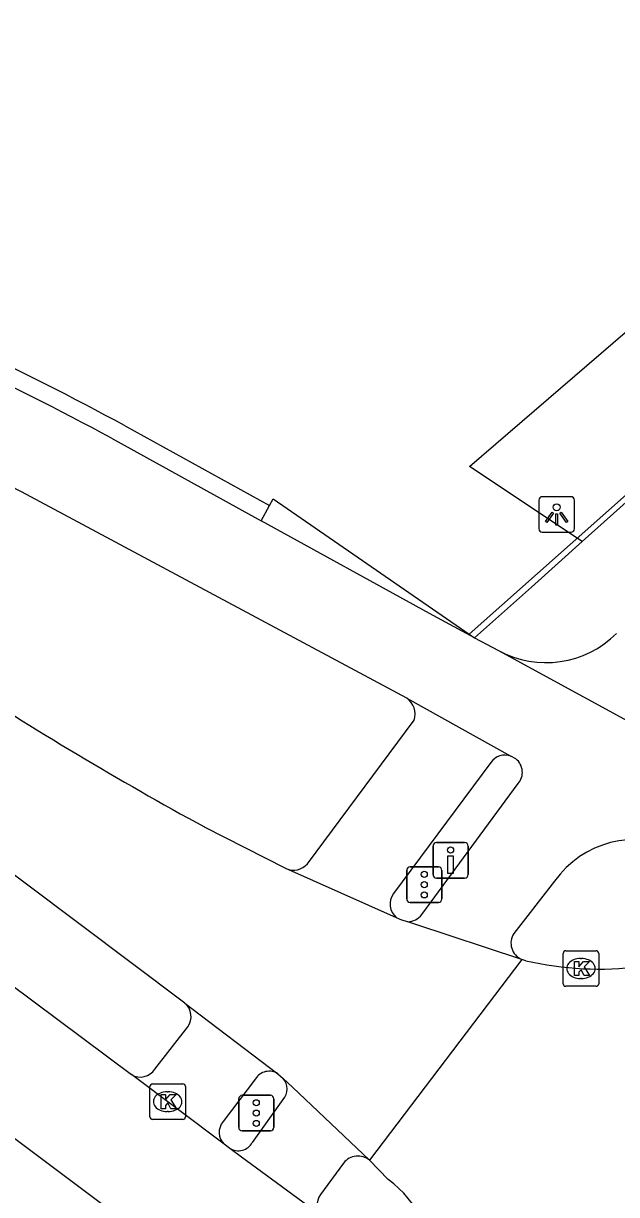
# Model space of a CAD drawing. Extents: x 159718 to 160783, y 383290 to 384030.
# Drawn here: x 160717.81 to 160734.48, y 383637.15 to 383670.06 of the extents above; entities that cross this region are included whole.
import ezdxf

# ---------------------------------------------------------------- set-up
doc = ezdxf.new("R2010")
doc.units = 0
for name, color, linetype in [('IMGEO_Drukknoppaal', 7, 'Continuous'), ('IMGEO_Fietspad_gesloten', 7, 'Continuous'), ('IMGEO_Fietspad_open', 7, 'Continuous'), ('IMGEO_Hek', 7, 'Continuous'), ('IMGEO_Kolk', 7, 'Continuous'), ('IMGEO_Lichtpunt', 7, 'Continuous'), ('IMGEO_OVBaan_gesloten', 7, 'Continuous'), ('IMGEO_Rijbaan_lokaal_gesloten', 7, 'Continuous'), ('IMGEO_Verkeersregelinstallatiepaal', 7, 'Continuous'), ('IMGEO_Voetpad_halfverhard', 7, 'Continuous'), ('IMGEO_Voetpad_open', 7, 'Continuous')]:
    doc.layers.add(name, color=color, linetype=linetype)

msp = doc.modelspace()

# ---------------------------------------------------------------- linework, layer by layer
at = {"layer": 'IMGEO_Drukknoppaal'}
for p, q in [((160729.324, 383646.143), (160729.324, 383646.943)), ((160729.324, 383646.943), (160729.324, 383646.143)), ((160729.424, 383647.043), (160730.214, 383647.043)), ((160730.214, 383647.043), (160729.424, 383647.043)), ((160730.314, 383646.943), (160730.314, 383646.143)), ((160730.314, 383646.143), (160730.314, 383646.943)), ((160730.214, 383646.043), (160729.424, 383646.043)), ((160729.424, 383646.043), (160730.214, 383646.043))]:
    msp.add_line(p, q, dxfattribs=at)
msp.add_lwpolyline([(160729.894, 383646.668), (160729.894, 383646.168), (160729.744, 383646.168), (160729.744, 383646.668), (160729.894, 383646.668)], dxfattribs=at)
msp.add_circle((160729.819, 383646.833), 0.085, dxfattribs=at)
for centre, start, end in [((160729.424, 383646.943), 90, 180), ((160729.424, 383646.943), 90, 180), ((160730.214, 383646.943), 0, 90), ((160730.214, 383646.943), 360, 90), ((160729.424, 383646.143), 180, 270), ((160729.424, 383646.143), 180, 270), ((160730.214, 383646.143), 270, 0), ((160730.214, 383646.143), 270, 0)]:
    msp.add_arc(centre, 0.1, start, end, dxfattribs=at)
at = {"layer": 'IMGEO_Fietspad_gesloten'}
for points in [[(160720.282, 383658.406), (160724.491, 383656.085)], [(160728.584, 383651.104), (160717.755, 383656.899), (160715.725, 383657.94)], [(160730.493, 383652.792), (160731.162, 383652.437)], [(160731.162, 383652.437), (160733.556, 383651.136), (160736.174, 383649.712)], [(160728.584, 383651.104), (160731.514, 383649.472)], [(160731.655, 383649.394), (160731.514, 383649.472)], [(160729.009, 383645.016), (160731.72, 383648.699)], [(160732.743, 383645.96), (160731.599, 383644.489)]]:
    msp.add_lwpolyline(points, dxfattribs=at)
for centre, radius, start, end in [((160676.969, 383578.353), 91.019, 61.58431, 67.90527), ((160731.352, 383649.015), 0.485, 319.3521, 51.334), ((160735.004, 383644.354), 2.773, 64.0577, 144.6194), ((160728.611, 383645.316), 0.498, 270.3034, 322.9427), ((160732.012, 383644.213), 0.496, 146.2276, 247.0418)]:
    msp.add_arc(centre, radius, start, end, dxfattribs=at)
at = {"layer": 'IMGEO_Fietspad_open'}
for points in [[(160724.245, 383638.61), (160725.116, 383639.822)], [(160726.81, 383638.036), (160726.157, 383637.149)]]:
    msp.add_lwpolyline(points, dxfattribs=at)
for centre, radius, start, end in [((160732.499, 383654.918), 2.818, 241.6847, 314.8216), ((160724.751, 383640.118), 0.47, 320.9378, 39.0622), ((160723.85, 383638.837), 0.455, 238.9005, 330.1116), ((160727.213, 383637.721), 0.511, 49.977, 142.0328), ((160726.54, 383636.871), 0.473, 143.9699, 227.8299)]:
    msp.add_arc(centre, radius, start, end, dxfattribs=at)
at = {"layer": 'IMGEO_Hek'}
for points in [[(160730.345, 383652.894), (160740.777, 383662.162), (160751.033, 383671.343), (160758.784, 383678.278), (160761.321, 383679.32), (160763.854, 383680.437), (160766.278, 383681.735), (160768.303, 383683.015), (160770.077, 383684.68), (160770.548, 383685.282)], [(160720.653, 383658.761), (160724.729, 383656.513)], [(160724.729, 383656.513), (160724.833, 383656.703)], [(160724.833, 383656.703), (160730.493, 383652.792)]]:
    msp.add_lwpolyline(points, dxfattribs=at)
msp.add_arc((160677.34, 383578.708), 91.019, 61.58431, 67.90527, dxfattribs=at)
at = {"layer": 'IMGEO_Kolk'}
for p, q in [((160732.983, 383643.076), (160732.983, 383643.928)), ((160733.058, 383644.002), (160733.91, 383644.002)), ((160733.984, 383643.928), (160733.984, 383643.076)), ((160733.471, 383643.782), (160733.496, 383643.782)), ((160733.494, 383643.222), (160733.469, 383643.222)), ((160733.91, 383643.002), (160733.058, 383643.002)), ((160721.364, 383639.334), (160721.364, 383640.186)), ((160721.439, 383640.26), (160722.291, 383640.26)), ((160722.365, 383640.186), (160722.365, 383639.334)), ((160721.852, 383640.04), (160721.877, 383640.04)), ((160722.291, 383639.26), (160721.439, 383639.26)), ((160721.875, 383639.48), (160721.85, 383639.48))]:
    msp.add_line(p, q, dxfattribs=at)
for points in [[(160732.983, 383643.076), (160732.983, 383643.928)], [(160733.058, 383644.002), (160733.91, 383644.002)], [(160733.984, 383643.928), (160733.984, 383643.076)], [(160733.304, 383643.702), (160733.427, 383643.702), (160733.427, 383643.551), (160733.557, 383643.702), (160733.721, 383643.702), (160733.575, 383643.551), (160733.728, 383643.302), (160733.576, 383643.302), (160733.491, 383643.466), (160733.427, 383643.399), (160733.427, 383643.302), (160733.304, 383643.302), (160733.304, 383643.702)], [(160733.91, 383643.002), (160733.058, 383643.002)], [(160721.364, 383639.334), (160721.364, 383640.186)], [(160721.439, 383640.26), (160722.291, 383640.26)], [(160722.365, 383640.186), (160722.365, 383639.334)], [(160721.685, 383639.96), (160721.808, 383639.96), (160721.808, 383639.809), (160721.938, 383639.96), (160722.102, 383639.96), (160721.956, 383639.809), (160722.109, 383639.56), (160721.957, 383639.56), (160721.872, 383639.724), (160721.808, 383639.657), (160721.808, 383639.56), (160721.685, 383639.56), (160721.685, 383639.96)], [(160722.291, 383639.26), (160721.439, 383639.26)]]:
    msp.add_lwpolyline(points, dxfattribs=at)
for centre, start, end in [((160733.06, 383643.926), 91.552, 178.448), ((160733.06, 383643.926), 91.552, 178.448), ((160733.908, 383643.926), 1.552, 88.448), ((160733.908, 383643.926), 1.552, 88.448), ((160733.06, 383643.078), 181.552, 268.448), ((160733.06, 383643.078), 181.552, 268.448), ((160733.908, 383643.078), 271.552, 358.448), ((160733.908, 383643.078), 271.552, 358.448), ((160721.441, 383640.184), 91.552, 178.448), ((160721.441, 383640.184), 91.552, 178.448), ((160722.289, 383640.184), 1.552, 88.448), ((160722.289, 383640.184), 1.552, 88.448), ((160721.441, 383639.336), 181.552, 268.448), ((160721.441, 383639.336), 181.552, 268.448), ((160722.289, 383639.336), 271.552, 358.448), ((160722.289, 383639.336), 271.552, 358.448)]:
    msp.add_arc(centre, 0.0765, start, end, dxfattribs=at)
for centre, major_axis, ratio, start_param, end_param in [((160733.47, 383643.502), (-0.387, 0.002), 0.722429, 4.712389, 7.853982), ((160733.495, 383643.502), (-0.39, 0.002), 0.717154, 1.570796, 4.712389), ((160721.851, 383639.76), (-0.387, 0.002), 0.722429, 4.712389, 7.853982), ((160721.876, 383639.76), (-0.39, 0.002), 0.717154, 1.570796, 4.712389)]:
    msp.add_ellipse(centre, major_axis=major_axis, ratio=ratio, start_param=start_param, end_param=end_param, dxfattribs=at)
at = {"layer": 'IMGEO_Lichtpunt'}
for p, q in [((160732.302, 383656.667), (160732.302, 383655.86)), ((160732.302, 383656.667), (160732.302, 383655.86)), ((160733.204, 383656.762), (160732.396, 383656.762)), ((160733.204, 383656.762), (160732.396, 383656.762)), ((160733.298, 383655.86), (160733.298, 383656.667)), ((160733.298, 383655.86), (160733.298, 383656.667)), ((160732.396, 383655.766), (160733.204, 383655.766)), ((160732.396, 383655.766), (160733.204, 383655.766))]:
    msp.add_line(p, q, dxfattribs=at)
for points in [[(160732.676, 383656.331), (160732.715, 383656.303), (160732.527, 383656.041), (160732.489, 383656.068), (160732.676, 383656.331)], [(160732.888, 383656.303), (160732.926, 383656.33), (160733.113, 383656.068), (160733.074, 383656.04), (160732.888, 383656.303)], [(160732.778, 383656.283), (160732.825, 383656.283), (160732.825, 383655.961), (160732.778, 383655.961), (160732.778, 383656.283)]]:
    msp.add_lwpolyline(points, dxfattribs=at)
msp.add_circle((160732.801, 383656.465), 0.0994, dxfattribs=at)
for centre, start, end in [((160732.396, 383656.667), 90, 180), ((160732.396, 383656.667), 90, 180), ((160733.204, 383656.667), 0, 90), ((160733.204, 383656.667), 0, 90), ((160732.396, 383655.86), 180, 270), ((160732.396, 383655.86), 180, 270), ((160733.204, 383655.86), 270, 0), ((160733.204, 383655.86), 270, 360)]:
    msp.add_arc(centre, 0.0946, start, end, dxfattribs=at)
at = {"layer": 'IMGEO_OVBaan_gesloten'}
for points in [[(160678.276, 383668.218), (160689.67, 383659.643), (160724.095, 383633.829)], [(160695.114, 383662.951), (160694.483, 383662.833), (160692.83, 383661.559), (160693.62, 383660.964), (160712.55, 383646.702), (160720.844, 383640.52)], [(160723.455, 383638.566), (160720.844, 383640.52)], [(160723.615, 383638.447), (160723.455, 383638.566)], [(160726.222, 383636.52), (160723.943, 383638.205), (160723.615, 383638.447)]]:
    msp.add_lwpolyline(points, dxfattribs=at)
at = {"layer": 'IMGEO_Rijbaan_lokaal_gesloten'}
for points in [[(160722.348, 383642.532), (160696.95, 383661.598), (160695.195, 383662.908), (160695.114, 383662.951)], [(160724.491, 383656.085), (160724.729, 383656.513), (160724.833, 383656.703), (160730.493, 383652.792)], [(160730.493, 383652.792), (160729.222, 383653.476), (160724.491, 383656.085)], [(160725.19, 383646.309), (160722.898, 383647.479)], [(160728.297, 383644.931), (160725.19, 383646.309)], [(160728.614, 383644.818), (160728.45, 383644.861), (160728.297, 383644.931)], [(160731.818, 383643.756), (160728.812, 383644.752), (160728.614, 383644.818)], [(160731.818, 383643.756), (160727.542, 383638.113)], [(160731.929, 383643.722), (160731.818, 383643.756)], [(160722.348, 383642.532), (160724.965, 383640.544)], [(160724.965, 383640.544), (160725.116, 383640.414)], [(160725.116, 383640.414), (160725.375, 383640.168), (160727.542, 383638.113)], [(160727.542, 383638.113), (160728.062, 383637.571)]]:
    msp.add_lwpolyline(points, dxfattribs=at)
for centre, radius, start, end in [((160773.512, 383740.276), 105.702, 236.91765, 241.39066), ((160733.997, 383652.678), 9.192, 257.0013, 277.2527), ((160726.517, 383635.352), 2.704, 349.7009, 55.1468)]:
    msp.add_arc(centre, radius, start, end, dxfattribs=at)
at = {"layer": 'IMGEO_Verkeersregelinstallatiepaal'}
for p, q in [((160728.584, 383645.459), (160728.584, 383646.259)), ((160728.584, 383646.259), (160728.584, 383645.459)), ((160728.684, 383646.359), (160729.474, 383646.359)), ((160729.474, 383646.359), (160728.684, 383646.359)), ((160729.574, 383646.259), (160729.574, 383645.459)), ((160729.574, 383645.459), (160729.574, 383646.259)), ((160729.474, 383645.359), (160728.684, 383645.359)), ((160728.684, 383645.359), (160729.474, 383645.359)), ((160723.861, 383639.039), (160723.861, 383639.839)), ((160723.861, 383639.839), (160723.861, 383639.039)), ((160723.961, 383639.939), (160724.751, 383639.939)), ((160724.751, 383639.939), (160723.961, 383639.939)), ((160724.851, 383639.839), (160724.851, 383639.039)), ((160724.851, 383639.039), (160724.851, 383639.839)), ((160724.751, 383638.939), (160723.961, 383638.939)), ((160723.961, 383638.939), (160724.751, 383638.939))]:
    msp.add_line(p, q, dxfattribs=at)
for centre in [(160729.079, 383646.149), (160729.079, 383645.859), (160729.079, 383645.569), (160724.356, 383639.729), (160724.356, 383639.439), (160724.356, 383639.149)]:
    msp.add_circle(centre, 0.085, dxfattribs=at)
for centre, start, end in [((160728.684, 383646.259), 90, 180), ((160728.684, 383646.259), 90, 180), ((160729.474, 383646.259), 0, 90), ((160729.474, 383646.259), 360, 90), ((160728.684, 383645.459), 180, 270), ((160728.684, 383645.459), 180, 270), ((160729.474, 383645.459), 270, 0), ((160729.474, 383645.459), 270, 0), ((160723.961, 383639.839), 90, 180), ((160723.961, 383639.839), 90, 180), ((160724.751, 383639.839), 0, 90), ((160724.751, 383639.839), 360, 90), ((160723.961, 383639.039), 180, 270), ((160723.961, 383639.039), 180, 270), ((160724.751, 383639.039), 270, 0), ((160724.751, 383639.039), 270, 0)]:
    msp.add_arc(centre, 0.1, start, end, dxfattribs=at)
at = {"layer": 'IMGEO_Voetpad_halfverhard'}
msp.add_lwpolyline([(160733.517, 383655.5), (160730.351, 383657.615), (160753.169, 383677.256), (160754.601, 383678.489)], dxfattribs=at)
at = {"layer": 'IMGEO_Voetpad_open'}
for points in [[(160757.53, 383676.886), (160752.043, 383672.07), (160733.517, 383655.5)], [(160733.517, 383655.5), (160732.089, 383654.221), (160730.493, 383652.792)], [(160725.795, 383646.447), (160728.79, 383650.481)], [(160730.953, 383649.292), (160728.213, 383645.609)], [(160721.507, 383640.676), (160722.433, 383641.861)], [(160724.333, 383640.401), (160723.423, 383639.199)]]:
    msp.add_lwpolyline(points, dxfattribs=at)
for centre, radius, start, end in [((160728.277, 383650.657), 0.542, 341.0627, 55.5311), ((160731.351, 383649.015), 0.485, 70.3666, 145.2116), ((160725.399, 383646.786), 0.521, 246.2867, 319.4119), ((160728.613, 383645.314), 0.497, 143.6249, 230.5003), ((160722.021, 383642.15), 0.503, 325.0038, 49.4354), ((160721.095, 383640.941), 0.49, 239.2231, 327.258), ((160724.72, 383640.159), 0.457, 57.5448, 147.954), ((160723.77, 383638.899), 0.458, 139.1651, 226.6229)]:
    msp.add_arc(centre, radius, start, end, dxfattribs=at)

doc.saveas('drawing.dxf')
